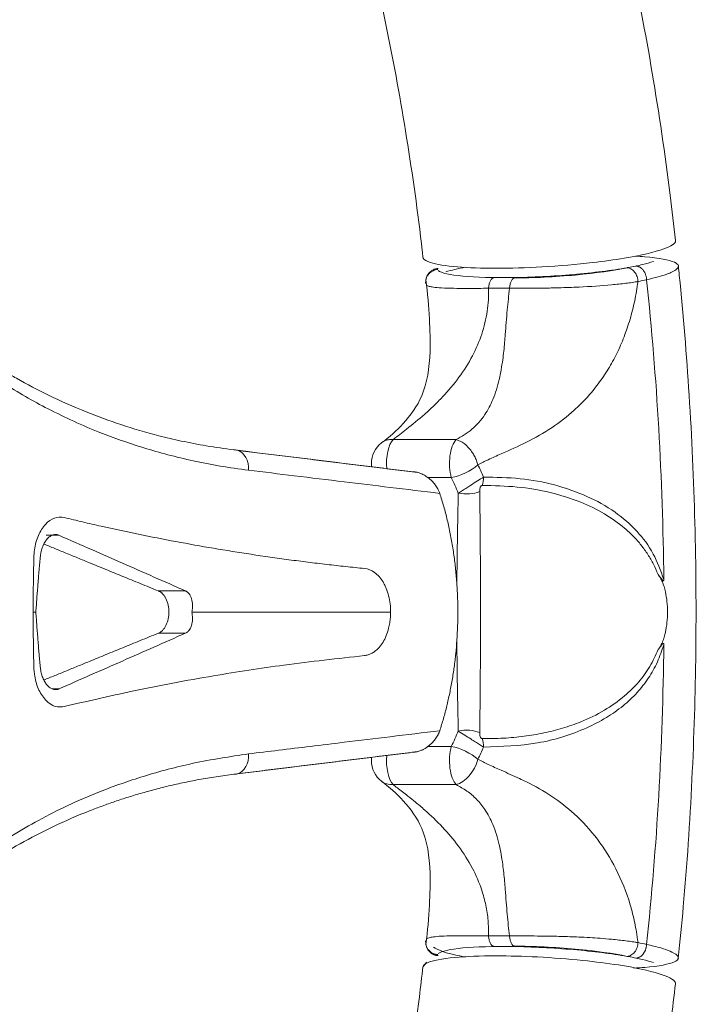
# Model space of a CAD drawing. Header units: millimetres. Extents: x 0 to 594, y 0 to 420.
# Tile 513 of 656: x 215.32 to 219.2, y 326.67 to 332.31. Entities that reach past the tile are written whole.
import ezdxf

# ---------------------------------------------------------------- set-up
doc = ezdxf.new("R2010")
doc.units = ezdxf.units.MM
doc.layers.add('1', color=7, linetype='Continuous', true_color=0xffffff)

msp = doc.modelspace()

# ---------------------------------------------------------------- linework, layer by layer
at = {"layer": '1', "color": 155, "linetype": 'Continuous', "lineweight": 13}
for p, q in [((218.1259, 330.7737), (218.0054, 330.7737)), ((217.8197, 329.906), (217.4583, 329.906)), ((217.7922, 329.6874), (217.6582, 329.6874)), ((215.5415, 329.3574), (215.4701, 329.3574)), ((216.2683, 329.0374), (216.1133, 329.0374)), ((216.2683, 328.7955), (216.1133, 328.7955)), ((215.5415, 328.4755), (215.5057, 328.4755)), ((217.7922, 328.1455), (217.6582, 328.1455)), ((217.8197, 327.9269), (217.4583, 327.9269)), ((218.0054, 327.0592), (218.1259, 327.0592))]:
    msp.add_line(p, q, dxfattribs=at)
at = {"layer": '1', "color": 155, "linetype": 'Continuous', "lineweight": 18}
msp.add_line((215.3948, 328.9164), (215.41, 328.9164), dxfattribs=at)
for centre, start, end in [((217.4841, 329.7689), 128.0833, 180), ((217.4841, 329.7689), 180, 187.6777), ((217.4841, 328.0639), 172.4855, 180), ((217.4841, 328.0639), 180, 231.7401)]:
    msp.add_arc(centre, 0.15, start, end, dxfattribs=at)
for centre, major_axis, ratio, start_param, end_param in [((218.3506, 330.9259), (0.6576, 0.0392), 0.126471, 5.457442, 5.469996), ((215.4298, 330.6853), (-2.217, -0.1254), 0.123628, 3.10262, 3.120711), ((215.7084, 328.9164), (0, 7.8165), 0.422618, 4.736375, 4.958732), ((216.5415, 329.7347), (-0.0138, -0.1117), 0.783249, 3.017781, 3.255723), ((217.8789, 329.659), (0.125, -0.0004), 0.518731, 4.334376, 5.368972), ((215.7084, 328.9164), (0, 7.8165), 0.422618, 4.466025, 4.688403), ((217.8789, 328.1738), (0.125, 0.0004), 0.518731, 0.914214, 1.94881), ((216.5415, 328.0982), (0.0138, -0.1117), 0.783249, 6.169055, 6.407175), ((215.4293, 327.1476), (2.2174, -0.1254), 0.123628, 0.020882, 0.038971), ((218.3507, 326.907), (-0.6574, 0.0392), 0.126471, 3.954782, 3.967399), ((218.3498, 326.9069), (-0.6587, 0.0392), 0.126471, 3.569052, 3.954649)]:
    msp.add_ellipse(centre, major_axis=major_axis, ratio=ratio, start_param=start_param, end_param=end_param, dxfattribs=at)
at = {"layer": '1', "color": 155, "linetype": 'Continuous', "lineweight": 13}
for centre, major_axis, ratio, start_param, end_param in [((211.6794, 331.1214), (9.3025, 0.5763), 0.125919, 5.586911, 5.595228), ((217.4841, 329.7689), (0, 0.15), 0.422618, 0.417849, 1.777016), ((217.8455, 329.7689), (0, -0.15), 0.422618, 3.559441, 5.286842), ((216.5415, 329.7347), (-0.0138, -0.1117), 0.783249, 1.625986, 3.017781), ((217.8455, 329.7689), (0.1355, 0.0644), 0.406296, 4.125487, 5.32545), ((217.8938, 329.6967), (0.0015, -0.125), 0.665545, 1.113492, 1.514764), ((217.8455, 328.0639), (0, -0.15), 0.422618, 4.137936, 5.865337), ((217.8455, 328.0639), (0.1355, -0.0644), 0.406296, 0.957735, 2.157698), ((217.8938, 328.1362), (0.0015, 0.125), 0.665545, 4.768422, 5.169693), ((216.5415, 328.0982), (0.0138, -0.1117), 0.783249, 0.12399, 1.515607), ((217.4841, 328.0639), (0, 0.15), 0.422618, 1.368194, 2.723744), ((217.8455, 328.0639), (0.0702, 0.1326), 0.600098, 3.619319, 5.077003), ((217.4841, 328.0639), (0.0929, 0.1178), 0.760914, 3.14157, 3.74422), ((211.6778, 326.7114), (-9.3045, 0.5765), 0.125919, 3.829551, 3.837867)]:
    msp.add_ellipse(centre, major_axis=major_axis, ratio=ratio, start_param=start_param, end_param=end_param, dxfattribs=at)
at = {"layer": '1', "color": 155, "linetype": 'Continuous', "lineweight": 18}
for points, knots in [([(219.0776, 331.0481), (219.0683, 331.1349), (219.0308, 331.4593), (218.9487, 332.0117), (218.8194, 332.692), (218.6638, 333.3464), (218.4829, 333.9709), (218.277, 334.5614), (218.0463, 335.1143), (217.791, 335.6257), (217.5107, 336.0921), (217.2054, 336.5091), (216.8755, 336.871), (216.5234, 337.1713), (216.1538, 337.4041), (215.7736, 337.5654), (215.3907, 337.6552), (215.0116, 337.6762), (214.641, 337.6324), (214.2816, 337.5269), (213.997, 337.3943), (213.8347, 337.2935), (213.7829, 337.2587)], [0, 0, 0, 0, 0.019736, 0.074177, 0.128725, 0.183422, 0.238313, 0.293445, 0.348872, 0.404642, 0.460777, 0.517225, 0.57369, 0.629518, 0.683856, 0.73601, 0.7859, 0.834082, 0.881456, 0.928794, 0.976946, 1, 1, 1, 1]), ([(214.7265, 336.1324), (214.7628, 336.1495), (214.8591, 336.1863), (215.0108, 336.2203), (215.1764, 336.2167), (215.3524, 336.1716), (215.5355, 336.0828), (215.7317, 335.9447), (215.9401, 335.7498), (216.1565, 335.4926), (216.3706, 335.1801), (216.579, 334.8132), (216.7785, 334.3939), (216.9658, 333.925), (217.138, 333.4104), (217.2925, 332.8545), (217.4273, 332.2626), (217.5397, 331.6394), (217.6026, 331.1964), (217.6286, 330.9639), (217.63, 330.9511)], [0, 0, 0, 0, 0.035716, 0.09875, 0.170416, 0.234612, 0.292883, 0.348533, 0.407591, 0.465496, 0.523211, 0.581078, 0.639322, 0.697999, 0.757088, 0.816541, 0.876297, 0.9363, 0.996496, 1, 1, 1, 1]), ([(217.6303, 330.9511), (217.6304, 330.9494), (217.6336, 330.9386), (217.6704, 330.9172), (217.8091, 330.8938), (218.0418, 330.886), (218.3189, 330.8937), (218.58, 330.917), (218.8346, 330.9512), (219.0278, 330.9976), (219.0789, 331.0326), (219.0785, 331.0475), (219.0785, 331.0482)], [0, 0, 0, 0, 0.015912, 0.105737, 0.236558, 0.356859, 0.476491, 0.606458, 0.696973, 0.856561, 0.993735, 1, 1, 1, 1]), ([(218.9507, 330.9269), (218.9333, 330.921), (218.9125, 330.9151), (218.8643, 330.9036), (218.8365, 330.8979), (218.8061, 330.8924)], [0, 0, 0, 0, 0.499997, 0.499997, 1, 1, 1, 1]), ([(218.8489, 330.9584), (218.8673, 330.9573), (218.9712, 330.9502), (219.0701, 330.9313), (219.0959, 330.9067), (219.0941, 330.8962), (219.0928, 330.8934)], [0, 0, 0, 0, 0.110376, 0.654174, 0.908949, 1, 1, 1, 1]), ([(217.6456, 330.7999), (217.6452, 330.8044), (217.6451, 330.8091), (217.6459, 330.8186), (217.6468, 330.8235), (217.6497, 330.8332), (217.6517, 330.838), (217.6567, 330.8472), (217.6597, 330.8516), (217.6666, 330.8596), (217.6705, 330.8633), (217.6788, 330.8696), (217.6833, 330.8723), (217.6925, 330.8766), (217.6973, 330.8782), (217.7066, 330.8805), (217.7113, 330.8812), (217.7158, 330.8814)], [0, 0, 0, 0, 0.125, 0.125, 0.25, 0.25, 0.375, 0.375, 0.5, 0.5, 0.625, 0.625, 0.75, 0.75, 0.875, 0.875, 1, 1, 1, 1]), ([(217.6466, 330.805), (217.6464, 330.8064), (217.6462, 330.8093), (217.6461, 330.8136), (217.6463, 330.8181), (217.6468, 330.8226), (217.6475, 330.8271), (217.6486, 330.8316), (217.6499, 330.8361), (217.6516, 330.8405), (217.6535, 330.8449), (217.6557, 330.8491), (217.6582, 330.8532), (217.661, 330.8571), (217.6659, 330.8633), (217.6743, 330.8714), (217.6851, 330.8783), (217.6948, 330.8825), (217.7022, 330.8848), (217.7095, 330.8863), (217.7143, 330.8868), (217.7167, 330.887)], [0, 0, 0, 0, 0.035731, 0.072134, 0.109163, 0.146766, 0.184884, 0.223454, 0.262407, 0.301669, 0.341165, 0.380814, 0.420534, 0.460244, 0.49986, 0.6173, 0.749525, 0.815013, 0.878748, 0.940476, 1, 1, 1, 1]), ([(218.8001, 330.8913), (218.7144, 330.8761), (218.6061, 330.8625), (218.3765, 330.8428), (218.2554, 330.8366), (218.0331, 330.8333), (217.9327, 330.8363), (217.7837, 330.8504), (217.734, 330.8615), (217.7163, 330.8753)], [0, 0, 0, 0, 0.24996, 0.24996, 0.499973, 0.499973, 0.749987, 0.749987, 1, 1, 1, 1]), ([(217.7614, 330.8689), (217.7769, 330.8732), (217.812, 330.882), (217.8527, 330.8905), (217.8751, 330.8948)], [0, 0, 0, 0, 0.481144, 1, 1, 1, 1]), ([(218.8008, 330.8912), (218.8042, 330.8911), (218.8078, 330.8905), (218.8152, 330.8884), (218.819, 330.8869), (218.8264, 330.8828), (218.8301, 330.8803), (218.8372, 330.8743), (218.8405, 330.8708), (218.8466, 330.863), (218.8494, 330.8588), (218.8542, 330.8498), (218.8562, 330.8451), (218.8595, 330.8356), (218.8607, 330.8308), (218.8625, 330.8214), (218.863, 330.8167), (218.8631, 330.8123)], [0, 0, 0, 0, 0.125, 0.125, 0.25, 0.25, 0.375, 0.375, 0.5, 0.5, 0.625, 0.625, 0.75, 0.75, 0.875, 0.875, 1, 1, 1, 1]), ([(218.8504, 330.9019), (218.8515, 330.9018), (218.8537, 330.9016), (218.857, 330.9011), (218.8602, 330.9003), (218.8633, 330.8994), (218.8664, 330.8982), (218.8692, 330.8969), (218.872, 330.8955), (218.8746, 330.894), (218.877, 330.8924), (218.8793, 330.8907), (218.8814, 330.889), (218.8833, 330.8874), (218.8851, 330.8857), (218.8867, 330.8841), (218.8882, 330.8826), (218.8895, 330.8812), (218.8907, 330.8798), (218.8917, 330.8786), (218.8941, 330.8756), (218.8975, 330.8707), (218.9017, 330.8633), (218.9053, 330.8554), (218.9081, 330.8473), (218.9101, 330.8391), (218.9115, 330.8309), (218.9119, 330.8255), (218.912, 330.8229)], [0, 0, 0, 0, 0.036715, 0.072813, 0.108168, 0.142655, 0.176162, 0.208582, 0.239819, 0.269789, 0.298414, 0.32563, 0.351379, 0.375616, 0.398301, 0.419404, 0.438901, 0.456773, 0.473006, 0.487593, 0.500526, 0.574044, 0.647646, 0.720819, 0.793071, 0.863945, 0.933035, 1, 1, 1, 1]), ([(219.0936, 326.9314), (219.104, 327.0294), (219.1372, 327.3675), (219.1765, 327.954), (219.1989, 328.6902), (219.1936, 329.4282), (219.161, 330.1494), (219.1216, 330.6389), (219.0961, 330.8834), (219.0942, 330.9012)], [0, 0, 0, 0, 0.075475, 0.259648, 0.443708, 0.627703, 0.811725, 0.986241, 1, 1, 1, 1]), ([(217.647, 330.8234), (217.6564, 330.744), (217.6686, 330.6006), (217.6752, 330.3625), (217.6417, 330.1576), (217.527, 330.0009), (217.4382, 329.9199), (217.3914, 329.8869)], [0, 0, 0, 0, 0.166468, 0.318496, 0.583015, 0.806788, 1, 1, 1, 1]), ([(218.0055, 330.7737), (218.0058, 330.7772), (218.0062, 330.7808), (218.0072, 330.7878), (218.0079, 330.7913), (218.0095, 330.7981), (218.0104, 330.8014), (218.0124, 330.8076), (218.0135, 330.8105), (218.016, 330.8159), (218.0173, 330.8184), (218.0201, 330.8228), (218.0215, 330.8248), (218.0245, 330.8281), (218.026, 330.8294), (218.029, 330.8315), (218.0306, 330.8323), (218.0321, 330.8328)], [0, 0, 0, 0, 0.125, 0.125, 0.25, 0.25, 0.375, 0.375, 0.5, 0.5, 0.625, 0.625, 0.75, 0.75, 0.875, 0.875, 1, 1, 1, 1]), ([(218.8631, 330.8123), (218.8618, 330.8121), (218.8591, 330.8116), (218.8536, 330.8108), (218.8439, 330.8092), (218.8238, 330.8062), (218.7809, 330.8005), (218.6858, 330.7901), (218.5537, 330.781), (218.4191, 330.7765), (218.3149, 330.7742), (218.2188, 330.7735), (218.1555, 330.7736), (218.1259, 330.7737)], [0, 0, 0, 0, 0.007696, 0.015478, 0.031045, 0.06219, 0.124529, 0.249361, 0.49891, 0.643574, 0.748615, 0.882343, 1, 1, 1, 1]), ([(218.0054, 330.7737), (217.9861, 330.7735), (217.9421, 330.773), (217.8742, 330.773), (217.8007, 330.7731), (217.7357, 330.7749), (217.6909, 330.7791), (217.6641, 330.7846), (217.6542, 330.7884), (217.6508, 330.7905)], [0, 0, 0, 0, 0.102791, 0.234055, 0.394822, 0.584282, 0.755979, 0.877635, 1, 1, 1, 1]), ([(214.9309, 330.5078), (214.9491, 330.4933), (214.986, 330.4641), (215.0435, 330.4216), (215.1035, 330.3794), (215.1662, 330.3379), (215.2314, 330.297), (215.3359, 330.2353), (215.4904, 330.1538), (215.6904, 330.0652), (215.9017, 329.988), (216.0844, 329.9344), (216.2485, 329.8958), (216.3919, 329.8677), (216.4926, 329.854), (216.5452, 329.8468)], [0, 0, 0, 0, 0.039358, 0.079705, 0.121045, 0.163382, 0.206718, 0.251058, 0.36803, 0.500817, 0.62068, 0.749798, 0.82546, 0.90886, 1, 1, 1, 1]), ([(217.5748, 329.7203), (217.5765, 329.7202), (217.5801, 329.7202), (217.5855, 329.7197), (217.5909, 329.719), (217.5982, 329.7176), (217.6072, 329.7152), (217.6178, 329.7113), (217.6283, 329.7065), (217.6385, 329.7008), (217.6485, 329.6945), (217.655, 329.6898), (217.6582, 329.6874)], [0, 0, 0, 0, 0.0619, 0.124041, 0.186597, 0.24974, 0.374321, 0.499102, 0.623008, 0.747045, 0.872343, 1, 1, 1, 1]), ([(217.6582, 329.6874), (217.6598, 329.6862), (217.6629, 329.6839), (217.6675, 329.6802), (217.672, 329.6763), (217.6763, 329.6723), (217.6827, 329.6662), (217.6907, 329.6577), (217.6999, 329.6464), (217.7081, 329.6347), (217.7145, 329.6238), (217.7194, 329.6141), (217.7231, 329.6056), (217.7251, 329.5999), (217.7261, 329.5971)], [0, 0, 0, 0, 0.049555, 0.099297, 0.149287, 0.199584, 0.250247, 0.375333, 0.500346, 0.625673, 0.750306, 0.834697, 0.917826, 1, 1, 1, 1]), ([(217.8326, 329.5989), (217.8405, 329.6039), (217.8557, 329.6136), (217.8804, 329.6292), (217.9092, 329.6478), (217.9434, 329.6694), (217.9658, 329.6836), (217.977, 329.6907)], [0, 0, 0, 0, 0.181962, 0.349754, 0.499589, 0.750816, 1, 1, 1, 1]), ([(217.9691, 329.6424), (217.9686, 329.6424), (217.968, 329.6424), (217.9667, 329.6421), (217.9659, 329.6418), (217.9643, 329.6409), (217.9635, 329.6403), (217.962, 329.6388), (217.9613, 329.638), (217.9598, 329.6357), (217.9591, 329.6342), (217.9579, 329.6311), (217.9574, 329.6296), (217.9552, 329.621), (217.9549, 329.6141), (217.9551, 329.6075)], [0, 0, 0, 0, 0.047493, 0.047493, 0.110992, 0.110992, 0.182522, 0.182522, 0.251421, 0.251421, 0.364558, 0.364558, 0.476107, 0.476107, 1, 1, 1, 1]), ([(217.8243, 329.0768), (217.8233, 329.0908), (217.8212, 329.1189), (217.8173, 329.1607), (217.8126, 329.2022), (217.8072, 329.2434), (217.801, 329.2843), (217.7942, 329.3248), (217.7866, 329.365), (217.7783, 329.4048), (217.7693, 329.4442), (217.7596, 329.4831), (217.7491, 329.5216), (217.738, 329.5597), (217.7301, 329.5846), (217.7261, 329.5971)], [0, 0, 0, 0, 0.07713, 0.154101, 0.230946, 0.307699, 0.384393, 0.461062, 0.537742, 0.614466, 0.691271, 0.768191, 0.845263, 0.92252, 1, 1, 1, 1]), ([(215.572, 329.4586), (215.5357, 329.4674), (215.4769, 329.4461), (215.4219, 329.3586), (215.4017, 329.2885), (215.3985, 329.2289), (215.3974, 329.1694), (215.3959, 329.095), (215.395, 329.0057), (215.3948, 328.9462), (215.3948, 328.9164)], [0, 0, 0, 0, 0.25, 0.375, 0.5, 0.5625, 0.625, 0.75, 0.875, 1, 1, 1, 1]), ([(217.2952, 329.1662), (217.259, 329.1698), (217.1867, 329.1772), (217.0782, 329.1894), (216.9698, 329.2025), (216.8254, 329.2212), (216.645, 329.2469), (216.429, 329.2816), (216.2136, 329.32), (215.9988, 329.3622), (215.8205, 329.4005), (215.6961, 329.429), (215.6251, 329.4458), (215.5897, 329.4543), (215.572, 329.4586)], [0, 0, 0, 0, 0.0625, 0.125, 0.1875, 0.25, 0.375, 0.5, 0.625, 0.75, 0.875, 0.9375, 0.96875, 1, 1, 1, 1]), ([(215.4361, 329.2364), (215.4364, 329.2386), (215.4369, 329.2432), (215.4379, 329.2501), (215.4392, 329.2575), (215.4413, 329.2673), (215.4445, 329.2789), (215.4508, 329.2968), (215.4606, 329.3168), (215.475, 329.3368), (215.491, 329.3512), (215.5054, 329.3585), (215.5168, 329.3613), (215.5254, 329.3617), (215.5337, 329.3605), (215.5389, 329.3584), (215.5415, 329.3574)], [0, 0, 0, 0, 0.028522, 0.058837, 0.091011, 0.125139, 0.188879, 0.250046, 0.380112, 0.499863, 0.628495, 0.749414, 0.813612, 0.876265, 0.938098, 1, 1, 1, 1]), ([(215.5415, 329.3574), (215.6057, 329.3292), (215.7274, 329.2756), (215.9702, 329.1695), (216.1477, 329.0908), (216.2683, 329.0374)], [0, 0, 0, 0, 0.263762, 0.5, 1, 1, 1, 1]), ([(215.41, 328.9164), (215.4119, 328.9432), (215.4139, 328.9699), (215.4179, 329.0233), (215.42, 329.05), (215.4232, 329.09), (215.4243, 329.1033), (215.4265, 329.13), (215.4282, 329.15), (215.4299, 329.1699), (215.4311, 329.1832), (215.4316, 329.1899), (215.4328, 329.2032), (215.4334, 329.2098), (215.4344, 329.2198), (215.4347, 329.2231), (215.4354, 329.2298), (215.4358, 329.2331), (215.4361, 329.2364)], [0, 0, 0, 0, 0.25, 0.25, 0.5, 0.5, 0.625, 0.625, 0.75, 0.8125, 0.8125, 0.875, 0.875, 0.9375, 0.9375, 0.96875, 0.96875, 1, 1, 1, 1]), ([(217.4445, 328.9164), (217.4445, 328.9324), (217.4424, 328.9641), (217.4338, 329.01), (217.4222, 329.0454), (217.4107, 329.0712), (217.3977, 329.0951), (217.3788, 329.1208), (217.3443, 329.1523), (217.315, 329.1642), (217.2952, 329.1662)], [0, 0, 0, 0, 0.125, 0.25, 0.375, 0.4375, 0.5, 0.625, 0.75, 1, 1, 1, 1]), ([(219.0108, 329.1039), (219.0108, 329.1026), (219.0108, 329.1005), (219.0103, 329.0977), (219.009, 329.0957), (219.0065, 329.0965), (219.0038, 329.0989), (218.9999, 329.1036), (218.9942, 329.111), (218.9866, 329.1209), (218.9808, 329.1284), (218.9779, 329.1321)], [0, 0, 0, 0, 0.056107, 0.095985, 0.125086, 0.171225, 0.249353, 0.342523, 0.4996, 0.74932, 1, 1, 1, 1]), ([(218.9779, 328.7007), (218.9805, 328.7042), (218.986, 328.7113), (218.9932, 328.7233), (218.9998, 328.7364), (219.0057, 328.7506), (219.0111, 328.766), (219.0159, 328.7826), (219.0231, 328.8124), (219.0301, 328.8569), (219.0328, 328.9163), (219.0301, 328.9758), (219.0224, 329.0248), (219.0128, 329.0625), (219.0032, 329.0893), (218.9919, 329.1129), (218.9825, 329.1258), (218.9779, 329.1321)], [0, 0, 0, 0, 0.032767, 0.066138, 0.100384, 0.135748, 0.172455, 0.210699, 0.250651, 0.373521, 0.499771, 0.626219, 0.749321, 0.818125, 0.882087, 0.942277, 1, 1, 1, 1]), ([(217.8243, 329.0768), (217.8244, 329.0751), (217.8246, 329.0718), (217.825, 329.0651), (217.8258, 329.0534), (217.8271, 329.0301), (217.8291, 328.9834), (217.8302, 328.9164), (217.829, 328.836), (217.8258, 328.7827), (217.8243, 328.7561)], [0, 0, 0, 0, 0.015653, 0.031307, 0.062606, 0.125171, 0.250194, 0.499983, 0.750473, 1, 1, 1, 1]), ([(216.1133, 329.0374), (216.1148, 329.0367), (216.1178, 329.0354), (216.1221, 329.033), (216.1261, 329.0303), (216.1299, 329.0274), (216.1335, 329.0243), (216.1396, 329.0184), (216.1475, 329.0087), (216.1594, 328.9884), (216.1699, 328.9578), (216.1743, 328.9165), (216.17, 328.8753), (216.1605, 328.8476), (216.1519, 328.8316), (216.1471, 328.8241), (216.1416, 328.8169), (216.1355, 328.8103), (216.1287, 328.8043), (216.1213, 328.7992), (216.116, 328.7967), (216.1133, 328.7955)], [0, 0, 0, 0, 0.022842, 0.044897, 0.066168, 0.086654, 0.106356, 0.125274, 0.189559, 0.250388, 0.377423, 0.499731, 0.621816, 0.749201, 0.780061, 0.812568, 0.846728, 0.882547, 0.920029, 0.959179, 1, 1, 1, 1]), ([(216.2683, 329.0374), (216.2695, 329.0368), (216.2721, 329.0355), (216.2758, 329.0333), (216.2793, 329.0307), (216.2827, 329.0277), (216.2859, 329.0244), (216.2909, 329.0184), (216.2971, 329.0084), (216.303, 328.9931), (216.3068, 328.9757), (216.3082, 328.9588), (216.308, 328.9435), (216.3069, 328.93), (216.3054, 328.921), (216.3046, 328.9164)], [0, 0, 0, 0, 0.042059, 0.083813, 0.125384, 0.166894, 0.208467, 0.250222, 0.374731, 0.500109, 0.62425, 0.750065, 0.832912, 0.915878, 1, 1, 1, 1]), ([(215.5719, 328.3743), (215.5592, 328.3725), (215.5344, 328.3692), (215.4974, 328.3838), (215.4583, 328.417), (215.4205, 328.4736), (215.4001, 328.5519), (215.3977, 328.6407), (215.3961, 328.7295), (215.3949, 328.8269), (215.3948, 328.8864), (215.3948, 328.9164)], [0, 0, 0, 0, 0.086491, 0.168094, 0.250462, 0.377495, 0.499713, 0.590457, 0.749639, 0.873792, 1, 1, 1, 1]), ([(215.4361, 328.5964), (215.4358, 328.5998), (215.4354, 328.6031), (215.4347, 328.6097), (215.4344, 328.6131), (215.4334, 328.623), (215.4328, 328.6297), (215.4316, 328.643), (215.4311, 328.6496), (215.4299, 328.663), (215.4282, 328.6829), (215.4265, 328.7029), (215.4243, 328.7296), (215.4232, 328.7429), (215.42, 328.7829), (215.4179, 328.8096), (215.4139, 328.863), (215.4119, 328.8897), (215.41, 328.9164)], [0, 0, 0, 0, 0.03125, 0.03125, 0.0625, 0.0625, 0.125, 0.125, 0.1875, 0.1875, 0.25, 0.375, 0.375, 0.5, 0.5, 0.75, 0.75, 1, 1, 1, 1]), ([(216.3046, 328.9164), (216.305, 328.9141), (216.3058, 328.9096), (216.3067, 328.9028), (216.3074, 328.8961), (216.3079, 328.8894), (216.3081, 328.8828), (216.308, 328.8719), (216.3068, 328.8572), (216.303, 328.8398), (216.2971, 328.8244), (216.29, 328.8131), (216.2828, 328.805), (216.2759, 328.7993), (216.2708, 328.7968), (216.2683, 328.7955)], [0, 0, 0, 0, 0.042365, 0.084291, 0.125908, 0.167346, 0.208736, 0.250206, 0.376045, 0.500045, 0.625467, 0.749945, 0.83324, 0.916266, 1, 1, 1, 1]), ([(216.3046, 328.9164), (216.3145, 328.9164), (216.4102, 328.9164), (216.5919, 328.9164), (216.8067, 328.9164), (216.9798, 328.9164), (217.1101, 328.9164), (217.2562, 328.9164), (217.3803, 328.9164), (217.4445, 328.9164)], [0, 0, 0, 0, 0.028233, 0.271175, 0.514117, 0.635587, 0.757058, 0.878529, 1, 1, 1, 1]), ([(217.4445, 328.9164), (217.4444, 328.9112), (217.4443, 328.9008), (217.4433, 328.8851), (217.4417, 328.8696), (217.4394, 328.8541), (217.4365, 328.8387), (217.4307, 328.8136), (217.42, 328.7804), (217.4015, 328.743), (217.3789, 328.7121), (217.3559, 328.6911), (217.3342, 328.6778), (217.3149, 328.6698), (217.3018, 328.6677), (217.2952, 328.6667)], [0, 0, 0, 0, 0.041067, 0.082143, 0.123388, 0.164964, 0.207028, 0.249732, 0.375778, 0.499932, 0.623695, 0.749205, 0.83366, 0.91685, 1, 1, 1, 1]), ([(216.2683, 328.7955), (216.1477, 328.7421), (215.9066, 328.6354), (215.6632, 328.5288), (215.5415, 328.4755)], [0, 0, 0, 0, 0.5, 1, 1, 1, 1]), ([(217.7261, 328.2358), (217.7334, 328.259), (217.748, 328.3054), (217.7668, 328.3773), (217.7834, 328.4506), (217.7975, 328.5252), (217.8091, 328.6011), (217.8183, 328.6781), (217.8223, 328.7301), (217.8243, 328.7561)], [0, 0, 0, 0, 0.143713, 0.286765, 0.429384, 0.571795, 0.714223, 0.856886, 1, 1, 1, 1]), ([(218.9779, 328.7007), (218.9808, 328.7044), (218.9867, 328.7117), (218.9939, 328.7214), (218.9995, 328.7289), (219.003, 328.7329), (219.0051, 328.7352), (219.0067, 328.7367), (219.0087, 328.7374), (219.0103, 328.7353), (219.0108, 328.7325), (219.0108, 328.7303), (219.0108, 328.729)], [0, 0, 0, 0, 0.246534, 0.496538, 0.635967, 0.744837, 0.786382, 0.810859, 0.871933, 0.901629, 0.942153, 1, 1, 1, 1]), ([(217.2952, 328.6667), (217.141, 328.6497), (216.8518, 328.618), (216.407, 328.5493), (215.986, 328.4702), (215.7017, 328.4043), (215.5719, 328.3743)], [0, 0, 0, 0, 0.266645, 0.500004, 0.771756, 1, 1, 1, 1]), ([(215.5415, 328.4755), (215.5404, 328.475), (215.5381, 328.474), (215.5345, 328.4729), (215.5284, 328.4715), (215.5196, 328.4711), (215.5064, 328.4738), (215.491, 328.4816), (215.4751, 328.4961), (215.4606, 328.516), (215.4509, 328.5359), (215.4445, 328.5538), (215.4407, 328.5678), (215.4378, 328.5822), (215.4367, 328.5919), (215.4361, 328.5964)], [0, 0, 0, 0, 0.027613, 0.055371, 0.08337, 0.165962, 0.250006, 0.371018, 0.499864, 0.619379, 0.74945, 0.810042, 0.874518, 0.940585, 1, 1, 1, 1]), ([(217.7261, 328.2358), (217.7255, 328.2341), (217.7243, 328.2307), (217.7223, 328.2256), (217.7201, 328.2205), (217.7177, 328.2155), (217.7139, 328.208), (217.7081, 328.1982), (217.6999, 328.1864), (217.6907, 328.1752), (217.6818, 328.1657), (217.6735, 328.1578), (217.666, 328.1514), (217.6608, 328.1474), (217.6582, 328.1455)], [0, 0, 0, 0, 0.049288, 0.098872, 0.148822, 0.199203, 0.250081, 0.374739, 0.500111, 0.625108, 0.750132, 0.834235, 0.917433, 1, 1, 1, 1]), ([(217.977, 328.1421), (217.9697, 328.1467), (217.9551, 328.156), (217.9301, 328.172), (217.9009, 328.1904), (217.8666, 328.2124), (217.8445, 328.2264), (217.8326, 328.234)], [0, 0, 0, 0, 0.165901, 0.333924, 0.50171, 0.732687, 1, 1, 1, 1]), ([(217.9551, 328.2254), (217.9551, 328.2246), (217.955, 328.2238), (217.9551, 328.2167), (217.9555, 328.2102), (217.958, 328.2014), (217.9588, 328.1993), (217.9605, 328.196), (217.9613, 328.1949), (217.9628, 328.1933), (217.9634, 328.1926), (217.9649, 328.1915), (217.9658, 328.1911), (217.9675, 328.1906), (217.9683, 328.1904), (217.9691, 328.1904)], [0, 0, 0, 0, 0.06531, 0.06531, 0.55426, 0.55426, 0.711615, 0.711615, 0.798901, 0.798901, 0.859552, 0.859552, 0.929766, 0.929766, 1, 1, 1, 1]), ([(217.6582, 328.1455), (217.6561, 328.1439), (217.6517, 328.1407), (217.6451, 328.1362), (217.6385, 328.1321), (217.6317, 328.1283), (217.6249, 328.1248), (217.6167, 328.1212), (217.6072, 328.1176), (217.5963, 328.1148), (217.5855, 328.1129), (217.5783, 328.1127), (217.5748, 328.1126)], [0, 0, 0, 0, 0.085561, 0.169755, 0.252899, 0.335318, 0.417349, 0.499332, 0.626742, 0.751759, 0.87572, 1, 1, 1, 1]), ([(216.5452, 327.986), (216.5112, 327.9816), (216.4444, 327.9728), (216.3463, 327.956), (216.2519, 327.9373), (216.1613, 327.9167), (216.0745, 327.8944), (215.9915, 327.8708), (215.9122, 327.8461), (215.8367, 327.8206), (215.765, 327.7945), (215.6457, 327.748), (215.4887, 327.6782), (215.3121, 327.585), (215.1668, 327.4965), (215.044, 327.4133), (214.968, 327.354), (214.9309, 327.3251)], [0, 0, 0, 0, 0.058881, 0.115799, 0.170756, 0.223751, 0.274784, 0.323857, 0.370969, 0.416121, 0.459313, 0.500545, 0.633156, 0.749477, 0.836763, 0.920261, 1, 1, 1, 1]), ([(217.3914, 327.946), (217.4382, 327.9129), (217.5271, 327.8318), (217.6418, 327.6749), (217.6753, 327.4699), (217.6686, 327.2319), (217.6564, 327.0887), (217.647, 327.0095)], [0, 0, 0, 0, 0.193365, 0.417222, 0.682046, 0.83379, 1, 1, 1, 1]), ([(217.7158, 326.9514), (217.7113, 326.9517), (217.7066, 326.9523), (217.6973, 326.9546), (217.6925, 326.9563), (217.6833, 326.9606), (217.6788, 326.9633), (217.6705, 326.9696), (217.6666, 326.9732), (217.6597, 326.9813), (217.6567, 326.9857), (217.6517, 326.9949), (217.6497, 326.9997), (217.6468, 327.0094), (217.6459, 327.0142), (217.6451, 327.0238), (217.6452, 327.0285), (217.6456, 327.0329)], [0, 0, 0, 0, 0.125, 0.125, 0.25, 0.25, 0.375, 0.375, 0.5, 0.5, 0.625, 0.625, 0.75, 0.75, 0.875, 0.875, 1, 1, 1, 1]), ([(217.7167, 326.9459), (217.7153, 326.946), (217.7123, 326.9462), (217.7081, 326.9469), (217.7041, 326.9477), (217.7004, 326.9487), (217.6969, 326.9498), (217.6938, 326.9509), (217.691, 326.9521), (217.6884, 326.9532), (217.6862, 326.9543), (217.6843, 326.9554), (217.6827, 326.9563), (217.6814, 326.9571), (217.6804, 326.9577), (217.6797, 326.9582), (217.6792, 326.9585), (217.6761, 326.9606), (217.6708, 326.9648), (217.664, 326.9717), (217.6585, 326.9791), (217.654, 326.9867), (217.6505, 326.9948), (217.648, 327.0031), (217.6465, 327.0115), (217.646, 327.0198), (217.6464, 327.0252), (217.6466, 327.0279)], [0, 0, 0, 0, 0.037068, 0.072586, 0.106365, 0.138233, 0.168039, 0.195651, 0.220956, 0.24386, 0.264284, 0.282166, 0.297455, 0.310114, 0.320113, 0.32743, 0.332052, 0.33397, 0.419676, 0.500435, 0.57404, 0.647723, 0.720959, 0.793243, 0.864108, 0.933142, 1, 1, 1, 1]), ([(217.6509, 327.0424), (217.6543, 327.0445), (217.6642, 327.0483), (217.6912, 327.0538), (217.7508, 327.0594), (217.8549, 327.0602), (217.9624, 327.0594), (218.0054, 327.0592)], [0, 0, 0, 0, 0.123827, 0.246596, 0.415948, 0.766666, 1, 1, 1, 1]), ([(218.0321, 327.0001), (218.0306, 327.0006), (218.029, 327.0013), (218.026, 327.0035), (218.0245, 327.0048), (218.0215, 327.0081), (218.02, 327.01), (218.0173, 327.0144), (218.016, 327.0169), (218.0135, 327.0223), (218.0124, 327.0253), (218.0104, 327.0315), (218.0095, 327.0348), (218.0079, 327.0416), (218.0072, 327.045), (218.0062, 327.0521), (218.0057, 327.0556), (218.0054, 327.0592)], [0, 0, 0, 0, 0.125, 0.125, 0.25, 0.25, 0.375, 0.375, 0.5, 0.5, 0.625, 0.625, 0.75, 0.75, 0.875, 0.875, 1, 1, 1, 1]), ([(218.1259, 327.0592), (218.1439, 327.0592), (218.1832, 327.0592), (218.2507, 327.0585), (218.3313, 327.0576), (218.4245, 327.056), (218.5327, 327.0525), (218.6304, 327.0469), (218.7198, 327.0389), (218.7808, 327.0324), (218.8238, 327.0266), (218.8439, 327.0236), (218.8536, 327.0221), (218.8591, 327.0212), (218.8618, 327.0208), (218.8631, 327.0206)], [0, 0, 0, 0, 0.072047, 0.157461, 0.257083, 0.371284, 0.499646, 0.658675, 0.750487, 0.875526, 0.93788, 0.969002, 0.984549, 0.992319, 1, 1, 1, 1]), ([(218.8631, 327.0206), (218.863, 327.0161), (218.8625, 327.0115), (218.8607, 327.0021), (218.8595, 326.9973), (218.8562, 326.9878), (218.8542, 326.9831), (218.8494, 326.9741), (218.8466, 326.9699), (218.8405, 326.9621), (218.8372, 326.9586), (218.8301, 326.9526), (218.8264, 326.95), (218.819, 326.946), (218.8152, 326.9444), (218.8078, 326.9423), (218.8042, 326.9418), (218.8008, 326.9416)], [0, 0, 0, 0, 0.125, 0.125, 0.25, 0.25, 0.375, 0.375, 0.5, 0.5, 0.625, 0.625, 0.75, 0.75, 0.875, 0.875, 1, 1, 1, 1]), ([(218.912, 327.01), (218.912, 327.0086), (218.9118, 327.0057), (218.9113, 327.0014), (218.9107, 326.997), (218.9098, 326.9926), (218.9087, 326.9882), (218.9074, 326.9838), (218.9059, 326.9794), (218.9042, 326.9751), (218.9023, 326.9709), (218.9001, 326.9668), (218.8978, 326.9628), (218.8953, 326.959), (218.8929, 326.9558), (218.8904, 326.9527), (218.8878, 326.9498), (218.8844, 326.9464), (218.8804, 326.9429), (218.8756, 326.9395), (218.8701, 326.9363), (218.8639, 326.9336), (218.8573, 326.9317), (218.8527, 326.9312), (218.8503, 326.931)], [0, 0, 0, 0, 0.035783, 0.072223, 0.109274, 0.146885, 0.184999, 0.223552, 0.262478, 0.301704, 0.341157, 0.380757, 0.420425, 0.460081, 0.499645, 0.528867, 0.565424, 0.609202, 0.659981, 0.717402, 0.780936, 0.849857, 0.923244, 1, 1, 1, 1]), ([(217.8732, 326.9375), (217.8505, 326.9415), (217.7624, 326.9589), (217.716, 326.9785), (217.6908, 326.9939)], [0, 0, 0, 0, 0.238179, 1, 1, 1, 1]), ([(217.7163, 326.9575), (217.7338, 326.9712), (217.7836, 326.9825), (217.9334, 326.9967), (218.033, 326.9996), (218.2556, 326.9963), (218.3776, 326.99), (218.606, 326.9703), (218.7136, 326.9569), (218.8, 326.9416), (218.8, 326.9416), (218.8001, 326.9416)], [0, 0, 0, 0, 0.249975, 0.249975, 0.499949, 0.499949, 0.749924, 0.749924, 0.999898, 0.999898, 1, 1, 1, 1]), ([(217.6555, 326.9045), (217.6411, 326.8983), (217.6319, 326.891), (217.6304, 326.883), (217.6303, 326.8822)], [0, 0, 0, 0, 0.909389, 1, 1, 1, 1]), ([(219.0785, 326.7849), (219.0787, 326.7879), (219.0743, 326.8057), (219.0017, 326.8435), (218.7926, 326.8888), (218.5384, 326.9203), (218.2904, 326.9401), (218.027, 326.9469), (217.787, 326.9382), (217.6846, 326.917), (217.6555, 326.9045)], [0, 0, 0, 0, 0.031419, 0.183788, 0.347917, 0.45582, 0.58114, 0.699175, 0.841587, 1, 1, 1, 1]), ([(219.0943, 326.9313), (219.0941, 326.9299), (219.0929, 326.9252), (219.0867, 326.9181), (219.0532, 326.8985), (218.9687, 326.8823), (218.8602, 326.8751), (218.8379, 326.8739)], [0, 0, 0, 0, 0.051799, 0.175496, 0.279027, 0.859354, 1, 1, 1, 1]), ([(217.6293, 326.8823), (217.623, 326.8244), (217.591, 326.5471), (217.5182, 326.0618), (217.4006, 325.4423), (217.2607, 324.8546), (217.1011, 324.3038), (216.9238, 323.7953), (216.7318, 323.3338), (216.5281, 322.9236), (216.3168, 322.5683), (216.1022, 322.2705), (215.8893, 322.0312), (215.6836, 321.8501), (215.4898, 321.724), (215.3099, 321.647), (215.1379, 321.6119), (214.9716, 321.6177), (214.8364, 321.6538), (214.7613, 321.686), (214.7491, 321.6915)], [0, 0, 0, 0, 0.015954, 0.076734, 0.13739, 0.197854, 0.258073, 0.317989, 0.377537, 0.436658, 0.495305, 0.55348, 0.611289, 0.669018, 0.727142, 0.786891, 0.850789, 0.923666, 0.987782, 1, 1, 1, 1]), ([(213.783, 320.5741), (213.8349, 320.5392), (214.0065, 320.4328), (214.3089, 320.2941), (214.6905, 320.19), (215.0708, 320.1556), (215.4433, 320.1867), (215.8052, 320.2797), (216.1555, 320.4318), (216.4947, 320.6427), (216.8231, 320.9136), (217.1394, 321.2457), (217.4408, 321.638), (217.7236, 322.0869), (217.9848, 322.5867), (218.2225, 323.1315), (218.4354, 323.7159), (218.6232, 324.3354), (218.7854, 324.9857), (218.9212, 325.6624), (219.0165, 326.2653), (219.0619, 326.6434), (219.077, 326.7846)], [0, 0, 0, 0, 0.023126, 0.075283, 0.125594, 0.174056, 0.221515, 0.268803, 0.316724, 0.366094, 0.417415, 0.470722, 0.525568, 0.581264, 0.637187, 0.692938, 0.748417, 0.803617, 0.85857, 0.913318, 0.967904, 1, 1, 1, 1])]:
    msp.add_open_spline(points, degree=3, knots=knots, dxfattribs=at)
for points, degree in [([(218.9513, 330.9271), (218.9512, 330.9271), (218.951, 330.927), (218.9508, 330.9269), (218.9507, 330.9269)], 3), ([(217.6465, 330.8202), (217.6474, 330.8251)], 1), ([(218.9121, 330.8225), (218.9121, 330.8227), (218.912, 330.8228), (218.912, 330.8229)], 3), ([(216.5497, 329.8463), (216.8906, 329.8043), (217.2325, 329.7623), (217.5748, 329.7203)], 3), ([(217.6003, 329.717), (216.5659, 329.8441)], 1), ([(217.9448, 329.761), (217.9561, 329.7379), (217.9668, 329.7145), (217.977, 329.6907)], 3), ([(217.8326, 329.5989), (217.8201, 329.629), (217.8066, 329.6585), (217.7922, 329.6874)], 3), ([(215.456, 329.3068), (215.7396, 329.1898), (216.1133, 329.0374)], 2), ([(216.1133, 328.7955), (215.7396, 328.6431), (215.456, 328.5261)], 2), ([(217.7922, 328.1455), (217.8066, 328.1743), (217.82, 328.2038), (217.8326, 328.234)], 3), ([(217.977, 328.1421), (217.9668, 328.1183), (217.956, 328.0949), (217.9448, 328.0719)], 3), ([(217.5748, 328.1126), (217.231, 328.0704), (216.8876, 328.0283), (216.5452, 327.986)], 3), ([(216.5659, 327.9887), (217.6003, 328.1158)], 1), ([(217.6474, 327.0078), (217.6465, 327.0127)], 1), ([(217.6503, 326.9073), (217.6301, 326.8811)], 1)]:
    msp.add_open_spline(points, degree=degree, dxfattribs=at)
at = {"layer": '1', "color": 155, "linetype": 'Continuous', "lineweight": 13}
for points, knots in [([(218.1524, 330.8328), (218.2621, 330.8328), (218.3873, 330.8392), (218.6194, 330.8604), (218.7241, 330.8749), (218.8008, 330.8913), (218.8008, 330.8913), (218.8008, 330.8913)], [0, 0, 0, 0, 0.499935, 0.499935, 0.999871, 0.999871, 1, 1, 1, 1]), ([(219.0928, 330.8934), (219.0901, 330.8875), (219.0823, 330.8799), (219.0648, 330.8699), (219.0494, 330.8625), (219.022, 330.8519), (218.9782, 330.838), (218.9355, 330.828), (218.9121, 330.8225)], [0, 0, 0, 0, 0.262386, 0.324025, 0.42864, 0.576202, 0.766672, 1, 1, 1, 1]), ([(218.8631, 330.8123), (218.8572, 330.7752), (218.8455, 330.7016), (218.8183, 330.5954), (218.7841, 330.4941), (218.7422, 330.3983), (218.6927, 330.3081), (218.6355, 330.2238), (218.5704, 330.1452), (218.4832, 330.0585), (218.3684, 329.9693), (218.2268, 329.8896), (218.1025, 329.8349), (218.0089, 329.793), (217.9645, 329.7708), (217.9448, 329.761)], [0, 0, 0, 0, 0.064918, 0.128876, 0.192539, 0.256593, 0.321721, 0.388579, 0.457775, 0.529859, 0.647473, 0.77312, 0.892306, 0.952251, 1, 1, 1, 1]), ([(218.1524, 330.8328), (218.1509, 330.8323), (218.1494, 330.8315), (218.1464, 330.8294), (218.1449, 330.8281), (218.1419, 330.8248), (218.1405, 330.8228), (218.1377, 330.8184), (218.1364, 330.816), (218.134, 330.8105), (218.1328, 330.8076), (218.1308, 330.8014), (218.1299, 330.7981), (218.1283, 330.7913), (218.1276, 330.7878), (218.1266, 330.7808), (218.1261, 330.7772), (218.1258, 330.7737)], [0, 0, 0, 0, 0.125, 0.125, 0.25, 0.25, 0.375, 0.375, 0.5, 0.5, 0.625, 0.625, 0.75, 0.75, 0.875, 0.875, 1, 1, 1, 1]), ([(218.0054, 330.7737), (218.0056, 330.7516), (218.006, 330.7072), (217.999, 330.6409), (217.9863, 330.5749), (217.9612, 330.4882), (217.9145, 330.3807), (217.8378, 330.2596), (217.7591, 330.167), (217.6922, 330.0988), (217.6224, 330.0354), (217.5396, 329.968), (217.4837, 329.9254), (217.4583, 329.906)], [0, 0, 0, 0, 0.056848, 0.114251, 0.172484, 0.231814, 0.350633, 0.481461, 0.616138, 0.683359, 0.750715, 0.886906, 1, 1, 1, 1]), ([(217.8197, 329.906), (217.8358, 329.9147), (217.8687, 329.9325), (217.9118, 329.9652), (217.9513, 330.0037), (217.9938, 330.0588), (218.0354, 330.1389), (218.0684, 330.2448), (218.0871, 330.356), (218.0968, 330.4438), (218.1043, 330.5384), (218.1117, 330.6409), (218.1215, 330.7322), (218.126, 330.7737)], [0, 0, 0, 0, 0.057888, 0.118331, 0.181883, 0.249021, 0.363788, 0.498362, 0.618519, 0.717321, 0.759691, 0.890679, 1, 1, 1, 1]), ([(216.6296, 329.7301), (216.5753, 329.7374), (216.4692, 329.7518), (216.3148, 329.7824), (216.1686, 329.8176), (216.0306, 329.857), (215.9005, 329.8998), (215.7158, 329.9686), (215.4876, 330.0736), (215.2269, 330.2211), (215.075, 330.3342), (215.0022, 330.3885)], [0, 0, 0, 0, 0.093456, 0.182706, 0.26783, 0.348905, 0.426012, 0.499244, 0.681367, 0.847146, 1, 1, 1, 1]), ([(217.4583, 329.906), (217.4492, 329.906), (217.4321, 329.906), (217.4108, 329.8992), (217.3982, 329.892), (217.3924, 329.8877), (217.3915, 329.887)], [0, 0, 0, 0, 0.366466, 0.684249, 0.953146, 1, 1, 1, 1]), ([(217.9448, 329.761), (217.9424, 329.7688), (217.9373, 329.7857), (217.9261, 329.8099), (217.9118, 329.834), (217.8926, 329.8595), (217.8607, 329.8898), (217.8351, 329.8999), (217.8197, 329.906)], [0, 0, 0, 0, 0.116587, 0.250603, 0.364334, 0.501202, 0.699831, 1, 1, 1, 1]), ([(217.7261, 329.5971), (217.6313, 329.6086), (217.4483, 329.6308), (217.1703, 329.6645), (216.8995, 329.6974), (216.7171, 329.7195), (216.6296, 329.7301)], [0, 0, 0, 0, 0.258758, 0.5, 0.760091, 1, 1, 1, 1]), ([(217.977, 329.6907), (218.0474, 329.6895), (218.1869, 329.6872), (218.3852, 329.6503), (218.5676, 329.5868), (218.7269, 329.4996), (218.855, 329.3893), (218.9531, 329.2611), (218.9923, 329.1544), (219.0108, 329.1039)], [0, 0, 0, 0, 0.168709, 0.333989, 0.497563, 0.650086, 0.782023, 0.896928, 1, 1, 1, 1]), ([(218.9779, 329.1321), (218.9695, 329.152), (218.9522, 329.1927), (218.9195, 329.2485), (218.8811, 329.3017), (218.8361, 329.3521), (218.7672, 329.4159), (218.6678, 329.4855), (218.5252, 329.554), (218.3589, 329.6062), (218.17, 329.6388), (218.0369, 329.6412), (217.9691, 329.6424)], [0, 0, 0, 0, 0.044619, 0.091464, 0.141162, 0.194265, 0.251249, 0.371238, 0.502463, 0.6638, 0.828991, 1, 1, 1, 1]), ([(217.8243, 329.0768), (217.8245, 329.0964), (217.8248, 329.1359), (217.8254, 329.1949), (217.8261, 329.2538), (217.827, 329.3126), (217.828, 329.371), (217.829, 329.4291), (217.8301, 329.4866), (217.8313, 329.5435), (217.8322, 329.5804), (217.8326, 329.5989)], [0, 0, 0, 0, 0.1066, 0.214217, 0.3229, 0.432697, 0.543657, 0.655823, 0.769241, 0.883953, 1, 1, 1, 1]), ([(217.9551, 329.6075), (217.9553, 329.5941), (217.9558, 329.5675), (217.9563, 329.5268), (217.9568, 329.4857), (217.9573, 329.4442), (217.9577, 329.4024), (217.958, 329.3604), (217.9583, 329.3181), (217.9589, 329.2313), (217.9594, 329.0976), (217.9595, 328.9156), (217.9594, 328.7336), (217.9589, 328.5855), (217.958, 328.4709), (217.9573, 328.3874), (217.9564, 328.3049), (217.9555, 328.2521), (217.9551, 328.2254)], [0, 0, 0, 0, 0.032191, 0.064128, 0.095815, 0.127256, 0.158454, 0.189417, 0.220147, 0.250641, 0.376351, 0.500659, 0.624826, 0.750412, 0.811381, 0.873282, 0.936144, 1, 1, 1, 1]), ([(217.8326, 328.234), (217.8323, 328.2477), (217.8316, 328.2751), (217.8307, 328.3169), (217.8298, 328.3587), (217.8289, 328.4006), (217.8281, 328.4425), (217.8272, 328.4926), (217.8264, 328.5513), (217.8255, 328.619), (217.8248, 328.6872), (217.8245, 328.7332), (217.8243, 328.7561)], [0, 0, 0, 0, 0.086383, 0.171473, 0.255284, 0.337832, 0.419135, 0.499211, 0.625368, 0.750836, 0.875688, 1, 1, 1, 1]), ([(219.0108, 328.729), (218.9994, 328.6952), (218.9757, 328.6257), (218.9229, 328.5339), (218.8567, 328.4495), (218.7755, 328.3738), (218.6791, 328.3067), (218.5197, 328.2247), (218.2886, 328.1523), (218.0816, 328.1455), (217.977, 328.1421)], [0, 0, 0, 0, 0.067835, 0.139996, 0.218298, 0.304188, 0.398787, 0.502946, 0.748534, 1, 1, 1, 1]), ([(217.9691, 328.1904), (218.0102, 328.1907), (218.0914, 328.1912), (218.2092, 328.2023), (218.3223, 328.2211), (218.4307, 328.2488), (218.5476, 328.2897), (218.6678, 328.3474), (218.7788, 328.425), (218.8658, 328.5104), (218.932, 328.5983), (218.963, 328.6677), (218.9779, 328.7007)], [0, 0, 0, 0, 0.103413, 0.204501, 0.303617, 0.401183, 0.497697, 0.628903, 0.748928, 0.841669, 0.924507, 1, 1, 1, 1]), ([(216.6296, 328.1028), (216.6871, 328.1098), (216.8054, 328.1241), (216.988, 328.1462), (217.2012, 328.1721), (217.4483, 328.2021), (217.6313, 328.2243), (217.7261, 328.2358)], [0, 0, 0, 0, 0.157692, 0.324359, 0.5, 0.741235, 1, 1, 1, 1]), ([(215.0022, 327.4443), (215.0447, 327.4769), (215.1316, 327.5435), (215.2735, 327.6356), (215.4275, 327.7247), (215.5953, 327.8094), (215.7954, 327.8965), (216.0351, 327.9798), (216.3204, 328.0565), (216.5233, 328.0869), (216.6296, 328.1028)], [0, 0, 0, 0, 0.090223, 0.184414, 0.283579, 0.388437, 0.499495, 0.650163, 0.816781, 1, 1, 1, 1]), ([(217.9448, 328.0719), (217.9645, 328.0621), (218.0089, 328.0399), (218.0886, 328.0044), (218.1617, 327.9711), (218.2602, 327.9252), (218.3681, 327.8635), (218.5061, 327.757), (218.6318, 327.621), (218.7414, 327.4459), (218.8091, 327.2782), (218.8411, 327.152), (218.8547, 327.0788), (218.8602, 327.0409), (218.8631, 327.0206)], [0, 0, 0, 0, 0.047786, 0.107733, 0.193171, 0.226965, 0.35231, 0.470051, 0.605904, 0.735829, 0.870711, 0.93381, 0.964494, 1, 1, 1, 1]), ([(217.4583, 327.9269), (217.4666, 327.9205), (217.4837, 327.9075), (217.5125, 327.8854), (217.5469, 327.8586), (217.5899, 327.8242), (217.6569, 327.7673), (217.7423, 327.6854), (217.8369, 327.5743), (217.9137, 327.4532), (217.9642, 327.3377), (217.9917, 327.2361), (218.0053, 327.1479), (218.0054, 327.0886), (218.0054, 327.0592)], [0, 0, 0, 0, 0.038551, 0.079658, 0.123417, 0.17996, 0.249615, 0.384011, 0.515309, 0.649167, 0.76868, 0.847478, 0.924373, 1, 1, 1, 1]), ([(218.1259, 327.0592), (218.1236, 327.0791), (218.1187, 327.121), (218.1129, 327.1859), (218.1072, 327.2555), (218.1021, 327.3183), (218.0964, 327.3907), (218.0868, 327.4779), (218.0683, 327.5882), (218.0353, 327.694), (217.991, 327.7796), (217.9398, 327.8427), (217.8852, 327.8906), (217.8411, 327.915), (217.8197, 327.9269)], [0, 0, 0, 0, 0.052355, 0.110078, 0.17327, 0.242005, 0.285699, 0.381786, 0.501898, 0.636327, 0.751149, 0.839749, 0.922292, 1, 1, 1, 1]), ([(218.1258, 327.0592), (218.1261, 327.0556), (218.1265, 327.0521), (218.1276, 327.045), (218.1283, 327.0416), (218.1299, 327.0348), (218.1308, 327.0315), (218.1328, 327.0253), (218.1339, 327.0223), (218.1364, 327.0169), (218.1377, 327.0144), (218.1405, 327.01), (218.1419, 327.0081), (218.1449, 327.0048), (218.1464, 327.0035), (218.1494, 327.0013), (218.1509, 327.0006), (218.1524, 327.0001)], [0, 0, 0, 0, 0.125, 0.125, 0.25, 0.25, 0.375, 0.375, 0.5, 0.5, 0.625, 0.625, 0.75, 0.75, 0.875, 0.875, 1, 1, 1, 1]), ([(218.9121, 327.0103), (218.9407, 327.0035), (218.9953, 326.9905), (219.0489, 326.971), (219.0809, 326.9539), (219.0931, 326.941), (219.0945, 326.9338), (219.0943, 326.9313)], [0, 0, 0, 0, 0.258205, 0.493297, 0.705247, 0.894031, 1, 1, 1, 1]), ([(218.8008, 326.9416), (218.8008, 326.9416), (218.8008, 326.9416), (218.7242, 326.9579), (218.6196, 326.9724), (218.3867, 326.9937), (218.2621, 327.0001), (218.1524, 327.0001)], [0, 0, 0, 0, 0.000073, 0.000073, 0.500036, 0.500036, 1, 1, 1, 1])]:
    msp.add_open_spline(points, degree=3, knots=knots, dxfattribs=at)

doc.saveas('drawing.dxf')
